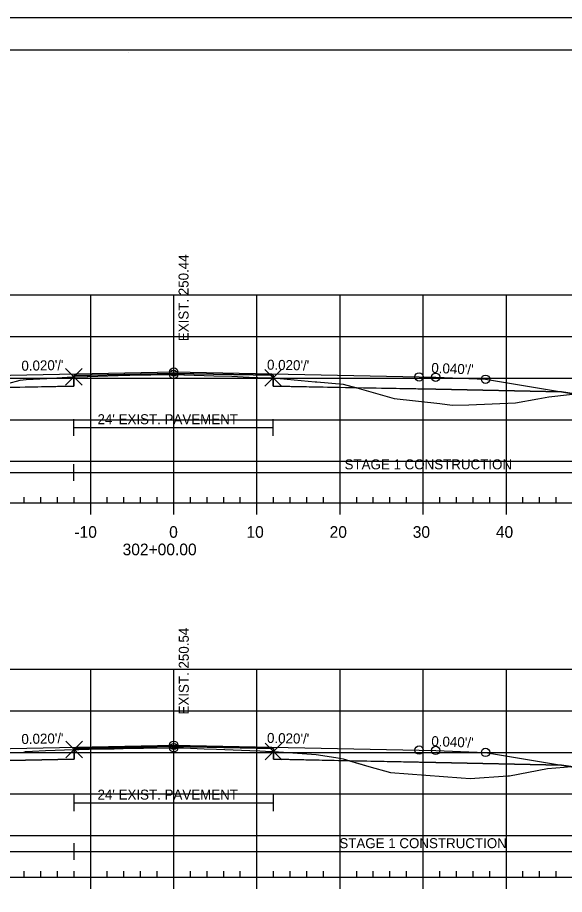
# Model space of a CAD drawing. Extents: x 1365647 to 1367999, y 387113 to 400173.
# Drawn here: x 1365875.3 to 1365941.1, y 397507.5 to 397613 of the extents above; entities that cross this region are included whole.
import ezdxf

# ---------------------------------------------------------------- set-up
doc = ezdxf.new("R2010")
doc.units = 0
for name, color, linetype in [('R_Alt Surface', 7, 'Continuous'), ('R_Axis', 7, 'Continuous'), ('R_Axis Annot', 7, 'Continuous'), ('R_Border', 7, 'Continuous'), ('R_Contours', 7, 'Continuous'), ('R_Exist Surface', 7, 'Continuous'), ('R_Fin Surface', 7, 'Continuous'), ('R_Fin Surface Annot', 7, 'Continuous'), ('R_Grid', 7, 'Continuous'), ('R_No Plot', 7, 'Continuous'), ('R_Water', 7, 'Continuous'), ('R_Xsect Elev', 7, 'Continuous')]:
    doc.layers.add(name, color=color, linetype=linetype)

msp = doc.modelspace()

# ---------------------------------------------------------------- linework, layer by layer
at = {"layer": 'R_Alt Surface'}
for points in [[(1365847.47, 397567.95), (1365862.59, 397568.26), (1365882.05, 397568.65), (1365882.05, 397569.93), (1365894.09, 397570.17), (1365906.04, 397569.94), (1365906.04, 397568.65), (1365925.59, 397568.26), (1365940.72, 397567.95)], [(1365847.47, 397523.07), (1365862.59, 397523.38), (1365882.1, 397523.77), (1365882.1, 397525.05), (1365894.09, 397525.29), (1365906.08, 397525.05), (1365906.08, 397523.77), (1365925.59, 397523.38), (1365940.72, 397523.07)]]:
    msp.add_lwpolyline(points, dxfattribs=at)
at = {"layer": 'R_Axis'}
for p, q in [((1365749.09, 397554.6), (1366039.09, 397554.6)), ((1365876.09, 397554.6), (1365876.09, 397555.3)), ((1365878.09, 397554.6), (1365878.09, 397555.3)), ((1365880.09, 397554.6), (1365880.09, 397555.3)), ((1365882.09, 397554.6), (1365882.09, 397555.3)), ((1365884.09, 397553.2), (1365884.09, 397554.6)), ((1365886.09, 397554.6), (1365886.09, 397555.3)), ((1365888.09, 397554.6), (1365888.09, 397555.3)), ((1365890.09, 397554.6), (1365890.09, 397555.3)), ((1365892.09, 397554.6), (1365892.09, 397555.3)), ((1365894.09, 397553.2), (1365894.09, 397554.6)), ((1365896.09, 397554.6), (1365896.09, 397555.3)), ((1365898.09, 397554.6), (1365898.09, 397555.3)), ((1365900.09, 397554.6), (1365900.09, 397555.3)), ((1365902.09, 397554.6), (1365902.09, 397555.3)), ((1365904.09, 397553.2), (1365904.09, 397554.6)), ((1365906.09, 397554.6), (1365906.09, 397555.3)), ((1365908.09, 397554.6), (1365908.09, 397555.3)), ((1365910.09, 397554.6), (1365910.09, 397555.3)), ((1365912.09, 397554.6), (1365912.09, 397555.3)), ((1365914.09, 397553.2), (1365914.09, 397554.6)), ((1365916.09, 397554.6), (1365916.09, 397555.3)), ((1365918.09, 397554.6), (1365918.09, 397555.3)), ((1365920.09, 397554.6), (1365920.09, 397555.3)), ((1365922.09, 397554.6), (1365922.09, 397555.3)), ((1365924.09, 397553.2), (1365924.09, 397554.6)), ((1365926.09, 397554.6), (1365926.09, 397555.3)), ((1365928.09, 397554.6), (1365928.09, 397555.3)), ((1365930.09, 397554.6), (1365930.09, 397555.3)), ((1365932.09, 397554.6), (1365932.09, 397555.3)), ((1365934.09, 397553.2), (1365934.09, 397554.6)), ((1365936.09, 397554.6), (1365936.09, 397555.3)), ((1365938.09, 397554.6), (1365938.09, 397555.3)), ((1365940.09, 397554.6), (1365940.09, 397555.3)), ((1365876.09, 397509.6), (1365876.09, 397510.3)), ((1365878.09, 397509.6), (1365878.09, 397510.3)), ((1365880.09, 397509.6), (1365880.09, 397510.3)), ((1365882.09, 397509.6), (1365882.09, 397510.3)), ((1365886.09, 397509.6), (1365886.09, 397510.3)), ((1365888.09, 397509.6), (1365888.09, 397510.3)), ((1365890.09, 397509.6), (1365890.09, 397510.3)), ((1365892.09, 397509.6), (1365892.09, 397510.3)), ((1365896.09, 397509.6), (1365896.09, 397510.3)), ((1365898.09, 397509.6), (1365898.09, 397510.3)), ((1365900.09, 397509.6), (1365900.09, 397510.3)), ((1365902.09, 397509.6), (1365902.09, 397510.3)), ((1365906.09, 397509.6), (1365906.09, 397510.3)), ((1365908.09, 397509.6), (1365908.09, 397510.3)), ((1365910.09, 397509.6), (1365910.09, 397510.3)), ((1365912.09, 397509.6), (1365912.09, 397510.3)), ((1365916.09, 397509.6), (1365916.09, 397510.3)), ((1365918.09, 397509.6), (1365918.09, 397510.3)), ((1365920.09, 397509.6), (1365920.09, 397510.3)), ((1365922.09, 397509.6), (1365922.09, 397510.3)), ((1365926.09, 397509.6), (1365926.09, 397510.3)), ((1365928.09, 397509.6), (1365928.09, 397510.3)), ((1365930.09, 397509.6), (1365930.09, 397510.3)), ((1365932.09, 397509.6), (1365932.09, 397510.3)), ((1365936.09, 397509.6), (1365936.09, 397510.3)), ((1365938.09, 397509.6), (1365938.09, 397510.3)), ((1365940.09, 397509.6), (1365940.09, 397510.3)), ((1365749.09, 397509.6), (1366039.09, 397509.6)), ((1365884.09, 397508.2), (1365884.09, 397509.6)), ((1365894.09, 397508.2), (1365894.09, 397509.6)), ((1365904.09, 397508.2), (1365904.09, 397509.6)), ((1365914.09, 397508.2), (1365914.09, 397509.6)), ((1365924.09, 397508.2), (1365924.09, 397509.6)), ((1365934.09, 397508.2), (1365934.09, 397509.6))]:
    msp.add_line(p, q, dxfattribs=at)
at = {"layer": 'R_Border'}
for p, q in [((1365736.09, 397609.06), (1366052.27, 397609.06)), ((1365888.61, 397608.8), (1365888.61, 397608.8)), ((1365888.61, 397608.8), (1365888.61, 397608.8))]:
    msp.add_line(p, q, dxfattribs=at)
at = {"layer": 'R_Contours'}
for points in [[(1365882.05, 397569.75), (1365882.06, 397569.75), (1365883.67, 397569.81), (1365883.73, 397569.81), (1365888.6, 397569.95), (1365888.7, 397569.96), (1365888.8, 397569.96), (1365893.87, 397570.04), (1365893.91, 397570.04), (1365894.06, 397570.04), (1365894.08, 397570.04), (1365895.3, 397570.01), (1365895.39, 397570.01), (1365898.9, 397569.88), (1365901.05, 397569.84), (1365901.12, 397569.84), (1365903.07, 397569.73), (1365903.14, 397569.73), (1365905.29, 397569.64), (1365905.33, 397569.64), (1365906.04, 397569.64), (1365906.04, 397569.94), (1365894.09, 397570.17), (1365882.05, 397569.93)], [(1365872.27, 397568.45), (1365874.12, 397568.96), (1365875.62, 397569.35), (1365876.33, 397569.44), (1365878.83, 397569.56), (1365881.87, 397569.74), (1365882.05, 397569.75), (1365882.05, 397568.65)], [(1365906.04, 397569.64), (1365911.08, 397569.16), (1365911.14, 397569.15), (1365911.2, 397569.15), (1365911.25, 397569.15), (1365911.31, 397569.14), (1365914.48, 397568.89), (1365916.05, 397568.45), (1365906.04, 397568.65)], [(1365916.05, 397568.45), (1365916.1, 397568.43), (1365920.58, 397567.13), (1365926.07, 397566.54), (1365927.58, 397566.34), (1365929.58, 397566.4), (1365935.19, 397566.63), (1365937.88, 397567.09), (1365939.22, 397567.35), (1365941.68, 397567.64), (1365942.23, 397567.7), (1365940.72, 397567.95), (1365925.59, 397568.26)], [(1365821.21, 397525.39), (1365825.95, 397525.35), (1365836.47, 397525.12), (1365842.21, 397524.92), (1365842.9, 397524.86), (1365845.82, 397524.58), (1365849.54, 397524.43), (1365849.79, 397524.41), (1365850.09, 397524.4), (1365851.68, 397524.35), (1365866.74, 397524.18), (1365872.5, 397524.47), (1365876.06, 397524.61), (1365876.24, 397524.69), (1365876.31, 397524.7), (1365877.11, 397524.74), (1365878.67, 397524.81), (1365882.1, 397524.95), (1365882.1, 397523.77), (1365862.59, 397523.38), (1365847.47, 397523.07), (1365834.59, 397520.93)], [(1365882.1, 397524.95), (1365882.11, 397524.95), (1365882.28, 397524.96), (1365882.65, 397524.96), (1365885.14, 397525.01), (1365886.93, 397525.04), (1365889.14, 397525.1), (1365890.44, 397525.1), (1365893.86, 397525.13), (1365894.09, 397525.15), (1365894.17, 397525.15), (1365894.62, 397525.15), (1365895.24, 397525.13), (1365897.73, 397525.03), (1365899.21, 397524.98), (1365903.22, 397524.84), (1365904.45, 397524.79), (1365905.79, 397524.71), (1365906.08, 397524.7), (1365906.08, 397525.05), (1365894.09, 397525.29), (1365882.1, 397525.05)], [(1365906.08, 397524.7), (1365907.27, 397524.62), (1365911.22, 397524.34), (1365913.57, 397523.99), (1365914.46, 397523.81), (1365915.22, 397523.58), (1365906.08, 397523.77)], [(1365915.22, 397523.58), (1365917.53, 397522.9), (1365920.15, 397522.19), (1365928.66, 397521.53), (1365929.75, 397521.44), (1365934.25, 397521.76), (1365934.45, 397521.78), (1365934.48, 397521.78), (1365939.04, 397522.65), (1365941.04, 397522.83), (1365941.84, 397522.89), (1365940.72, 397523.07), (1365925.59, 397523.38)]]:
    msp.add_lwpolyline(points, close=True, dxfattribs=at)
at = {"layer": 'R_Exist Surface'}
for points in [[(1365874.12, 397568.96), (1365875.62, 397569.35), (1365876.33, 397569.44), (1365878.83, 397569.56), (1365881.87, 397569.74), (1365882.05, 397569.75), (1365882.06, 397569.75), (1365883.67, 397569.81), (1365883.73, 397569.81), (1365888.6, 397569.95), (1365888.7, 397569.96), (1365888.8, 397569.96), (1365893.87, 397570.04), (1365893.91, 397570.04), (1365894.06, 397570.04), (1365894.08, 397570.04), (1365895.3, 397570.01), (1365895.39, 397570.01), (1365898.9, 397569.88), (1365901.05, 397569.84), (1365901.12, 397569.84), (1365903.07, 397569.73), (1365903.14, 397569.73), (1365905.29, 397569.64), (1365905.33, 397569.64), (1365906.04, 397569.64), (1365911.08, 397569.16), (1365911.14, 397569.15), (1365911.2, 397569.15), (1365911.25, 397569.15), (1365911.31, 397569.14), (1365914.48, 397568.89), (1365916.1, 397568.43), (1365920.58, 397567.13), (1365926.07, 397566.54), (1365927.58, 397566.34), (1365929.58, 397566.4), (1365935.19, 397566.63), (1365937.88, 397567.09), (1365939.22, 397567.35), (1365941.68, 397567.64)], [(1365872.5, 397524.47), (1365876.06, 397524.61), (1365876.24, 397524.69), (1365876.31, 397524.7), (1365877.11, 397524.74), (1365878.67, 397524.81), (1365882.1, 397524.95), (1365882.11, 397524.95), (1365882.28, 397524.96), (1365882.65, 397524.96), (1365885.14, 397525.01), (1365886.93, 397525.04), (1365889.14, 397525.1), (1365890.44, 397525.1), (1365893.86, 397525.13), (1365894.09, 397525.15), (1365894.17, 397525.15), (1365894.62, 397525.15), (1365895.24, 397525.13), (1365897.73, 397525.03), (1365899.21, 397524.98), (1365903.22, 397524.84), (1365904.45, 397524.79), (1365905.79, 397524.71), (1365906.08, 397524.7), (1365907.27, 397524.62), (1365911.22, 397524.34), (1365913.57, 397523.99), (1365914.46, 397523.81), (1365917.53, 397522.9), (1365920.15, 397522.19), (1365928.66, 397521.53), (1365929.75, 397521.44), (1365934.25, 397521.76), (1365934.45, 397521.78), (1365934.48, 397521.78), (1365939.04, 397522.65), (1365941.04, 397522.83), (1365942.27, 397522.92)]]:
    msp.add_lwpolyline(points, dxfattribs=at)
at = {"layer": 'R_Fin Surface'}
for points in [[(1365821.36, 397570.22), (1365834.59, 397565.81), (1365847.47, 397567.95), (1365856.59, 397569.47), (1365862.59, 397569.71), (1365864.59, 397569.75), (1365894.09, 397570.34), (1365923.59, 397569.75), (1365925.59, 397569.71), (1365931.59, 397569.47), (1365940.72, 397567.95), (1365953.59, 397565.81), (1365956.91, 397564.7), (1365967.34, 397568.18)], [(1365856.59, 397569.47), (1365862.59, 397569.71), (1365864.59, 397569.75), (1365894.09, 397570.34), (1365923.59, 397569.75), (1365925.59, 397569.71), (1365931.59, 397569.47)], [(1365821.21, 397525.39), (1365834.59, 397520.93), (1365847.47, 397523.07), (1365856.59, 397524.59), (1365862.59, 397524.83), (1365864.59, 397524.87), (1365894.09, 397525.46), (1365923.59, 397524.87), (1365925.59, 397524.83), (1365931.59, 397524.59), (1365940.72, 397523.07), (1365953.59, 397520.93), (1365956.61, 397519.92), (1365966.41, 397523.19)], [(1365856.59, 397524.59), (1365862.59, 397524.83), (1365864.59, 397524.87), (1365894.09, 397525.46), (1365923.59, 397524.87), (1365925.59, 397524.83), (1365931.59, 397524.59)]]:
    msp.add_lwpolyline(points, dxfattribs=at)
at = {"layer": 'R_Grid'}
for p, q in [((1365749.09, 397579.6), (1366039.09, 397579.6)), ((1365884.09, 397554.6), (1365884.09, 397579.6)), ((1365894.09, 397554.6), (1365894.09, 397579.6)), ((1365904.09, 397554.6), (1365904.09, 397579.6)), ((1365914.09, 397554.6), (1365914.09, 397579.6)), ((1365924.09, 397554.6), (1365924.09, 397579.6)), ((1365934.09, 397554.6), (1365934.09, 397579.6)), ((1365749.09, 397574.6), (1366039.09, 397574.6)), ((1365749.09, 397569.6), (1366039.09, 397569.6)), ((1365749.09, 397564.6), (1366039.09, 397564.6)), ((1365749.09, 397559.6), (1366039.09, 397559.6)), ((1365749.09, 397554.6), (1366039.09, 397554.6)), ((1365749.09, 397534.6), (1366039.09, 397534.6)), ((1365884.09, 397509.6), (1365884.09, 397534.6)), ((1365894.09, 397509.6), (1365894.09, 397534.6)), ((1365904.09, 397509.6), (1365904.09, 397534.6)), ((1365914.09, 397509.6), (1365914.09, 397534.6)), ((1365924.09, 397509.6), (1365924.09, 397534.6)), ((1365934.09, 397509.6), (1365934.09, 397534.6)), ((1365749.09, 397529.6), (1366039.09, 397529.6)), ((1365749.09, 397524.6), (1366039.09, 397524.6)), ((1365749.09, 397519.6), (1366039.09, 397519.6)), ((1365749.09, 397514.6), (1366039.09, 397514.6)), ((1365749.09, 397509.6), (1366039.09, 397509.6))]:
    msp.add_line(p, q, dxfattribs=at)
at = {"layer": 'R_No Plot'}
msp.add_line((1365723.69, 397612.96), (1366057.03, 397612.96), dxfattribs=at)
msp.add_lwpolyline([(1365723.69, 397612.96), (1366057.03, 397612.96), (1366057.03, 397399.62), (1365723.69, 397399.62)], close=True, dxfattribs=at)
for points in [[(1365882.05, 397569.75), (1365881.05, 397570.75), (1365882.05, 397569.75), (1365881.05, 397568.75), (1365882.05, 397569.75), (1365883.05, 397568.75), (1365882.05, 397569.75), (1365883.05, 397570.75)], [(1365906.04, 397569.64), (1365905.04, 397570.64), (1365906.04, 397569.64), (1365905.04, 397568.64), (1365906.04, 397569.64), (1365907.04, 397568.64), (1365906.04, 397569.64), (1365907.04, 397570.64)], [(1365882.1, 397524.95), (1365881.1, 397525.95), (1365882.1, 397524.95), (1365881.1, 397523.95), (1365882.1, 397524.95), (1365883.1, 397523.95), (1365882.1, 397524.95), (1365883.1, 397525.95)], [(1365906.08, 397524.7), (1365905.08, 397525.7), (1365906.08, 397524.7), (1365905.08, 397523.7), (1365906.08, 397524.7), (1365907.08, 397523.7), (1365906.08, 397524.7), (1365907.08, 397525.7)]]:
    msp.add_lwpolyline(points, dxfattribs=at)
for centre in [(1365894.06, 397570.04), (1365894.09, 397570.34), (1365894.09, 397570.34), (1365894.09, 397570.34), (1365894.09, 397570.34), (1365894.09, 397570.34), (1365923.59, 397569.75), (1365923.59, 397569.75), (1365923.59, 397569.75), (1365923.59, 397569.75), (1365923.59, 397569.75), (1365925.59, 397569.71), (1365925.59, 397569.71), (1365925.59, 397569.71), (1365925.59, 397569.71), (1365925.59, 397569.71), (1365931.59, 397569.47), (1365931.59, 397569.47), (1365931.59, 397569.47), (1365931.59, 397569.47), (1365931.59, 397569.47), (1365894.09, 397525.46), (1365894.09, 397525.46), (1365894.09, 397525.46), (1365894.09, 397525.46), (1365894.09, 397525.46), (1365894.09, 397525.15), (1365923.59, 397524.87), (1365923.59, 397524.87), (1365923.59, 397524.87), (1365923.59, 397524.87), (1365923.59, 397524.87), (1365925.59, 397524.83), (1365925.59, 397524.83), (1365925.59, 397524.83), (1365925.59, 397524.83), (1365925.59, 397524.83), (1365931.59, 397524.59), (1365931.59, 397524.59), (1365931.59, 397524.59), (1365931.59, 397524.59), (1365931.59, 397524.59)]:
    msp.add_circle(centre, 0.5, dxfattribs=at)
at = {"layer": 'R_Water'}
for p, q in [((1365882.05, 397562.67), (1365882.05, 397564.67)), ((1365906.04, 397562.67), (1365906.04, 397564.67)), ((1365882.05, 397563.67), (1365906.04, 397563.67)), ((1365882.05, 397557.24), (1365882.05, 397559.24)), ((1365821.36, 397558.24), (1365882.05, 397558.24)), ((1365882.05, 397558.24), (1365967.34, 397558.24)), ((1365882.1, 397517.53), (1365882.1, 397519.53)), ((1365906.08, 397517.53), (1365906.08, 397519.53)), ((1365882.1, 397518.53), (1365906.08, 397518.53)), ((1365882.1, 397511.68), (1365882.1, 397513.68)), ((1365821.21, 397512.68), (1365882.1, 397512.68)), ((1365882.1, 397512.68), (1365966.41, 397512.68))]:
    msp.add_line(p, q, dxfattribs=at)

# ---------------------------------------------------------------- texts
at = {"layer": 'R_Axis Annot'}
for s, p in [('-10', (1365882.13, 397550.4)), ('0', (1365893.53, 397550.4)), ('10', (1365902.83, 397550.4)), ('20', (1365912.83, 397550.4)), ('30', (1365922.83, 397550.4)), ('40', (1365932.83, 397550.4)), ('302+00.00', (1365887.93, 397548.3))]:
    msp.add_text(s, height=1.4, dxfattribs=at).set_placement(p)
at = {"layer": 'R_Fin Surface Annot'}
for s, rotation, p in [("0.020'/'", 1.1458, (1365875.77, 397570.48)), ("0.020'/'", 358.8542, (1365905.29, 397570.62)), ("0.040'/'", 357.7094, (1365925.05, 397570.24)), ("0.020'/'", 1.1458, (1365875.77, 397525.6)), ("0.020'/'", 358.8542, (1365905.29, 397525.74)), ("0.040'/'", 357.7094, (1365925.05, 397525.36))]:
    msp.add_text(s, height=1.2, rotation=rotation, dxfattribs=at).set_placement(p)
at = {"layer": 'R_Water'}
for s, p in [("24' EXIST. PAVEMENT", (1365884.91, 397564.06)), ('STAGE 1 CONSTRUCTION', (1365914.63, 397558.63)), ("24' EXIST. PAVEMENT", (1365884.91, 397518.92)), ('STAGE 1 CONSTRUCTION', (1365914, 397513.08))]:
    msp.add_text(s, height=1.2, dxfattribs=at).set_placement(p)
at = {"layer": 'R_Xsect Elev'}
for s, p in [('EXIST. 250.44', (1365895.86, 397574.04)), ('EXIST. 250.54', (1365895.89, 397529.15))]:
    msp.add_text(s, height=1.2, rotation=90, dxfattribs=at).set_placement(p)

doc.saveas('drawing.dxf')
